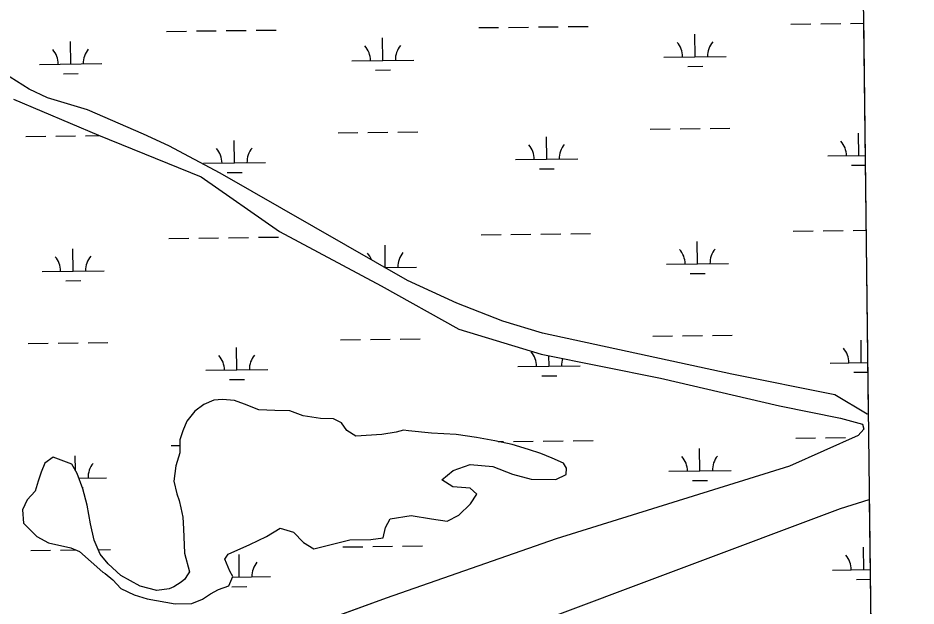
# Model space of a CAD drawing. Extents: x 3684037 to 3722149, y 433263 to 459021.
# Drawn here: x 3718483 to 3719927, y 451910 to 452854 of the extents above; entities that cross this region are included whole.
import ezdxf

# ---------------------------------------------------------------- set-up
doc = ezdxf.new("R2010")
doc.units = 0
for name, color, linetype in [('V-GRID-FRAM', 7, 'Continuous'), ('V-TOPO-SHOR', 7, 'Continuous'), ('V-WETL-SWMP', 7, 'Continuous')]:
    doc.layers.add(name, color=color, linetype=linetype)

msp = doc.modelspace()

# ---------------------------------------------------------------- linework, layer by layer
at = {"layer": 'V-GRID-FRAM'}
msp.add_lwpolyline([(3688058.9, 456858.9), (3719789.3, 457228.1), (3720008.8, 439046.9), (3688262.6, 438677.5), (3688058.9, 456858.9)], dxfattribs=at)
at = {"layer": 'V-TOPO-SHOR'}
for p, q in [((3718500.9, 452740.1), (3718370, 452822)), ((3718530.4, 452725.7), (3718500.9, 452740.1)), ((3718475.6, 452723.7), (3718612.4, 452666)), ((3718595, 452706.8), (3718530.4, 452725.7)), ((3718684.7, 452667.4), (3718595, 452706.8)), ((3718612.4, 452666), (3718777.4, 452598.9)), ((3718725.5, 452649), (3718684.7, 452667.4)), ((3718808, 452605), (3718725.5, 452649)), ((3719109.4, 452432.3), (3718808, 452605)), ((3718777.4, 452598.9), (3718903.3, 452511.4)), ((3718903.3, 452511.4), (3719067.1, 452424.1)), ((3719188.3, 452396.2), (3719109.4, 452432.3)), ((3719067.1, 452424.1), (3719191.7, 452354.1)), ((3719262.2, 452367.3), (3719188.3, 452396.2)), ((3719326.4, 452347.8), (3719262.2, 452367.3)), ((3719191.7, 452354.1), (3719324.2, 452314.4)), ((3719630.7, 452281.8), (3719326.4, 452347.8)), ((3719324.2, 452314.4), (3719515.8, 452275.5)), ((3719515.8, 452275.5), (3719707.2, 452231)), ((3719796.3, 452249), (3719630.7, 452281.8)), ((3718811.9, 452241.5), (3718797.9, 452240.4)), ((3718831, 452239.9), (3718811.9, 452241.5)), ((3719848, 452217.8), (3719796.3, 452249)), ((3718781.8, 452233.1), (3718767.2, 452222.6)), ((3718797.9, 452240.4), (3718781.8, 452233.1)), ((3718847.4, 452233.8), (3718831, 452239.9)), ((3718870.1, 452224.6), (3718847.4, 452233.8)), ((3719707.2, 452231), (3719805.2, 452211.6)), ((3718767.2, 452222.6), (3718754.3, 452206.4)), ((3718896.1, 452223.6), (3718870.1, 452224.6)), ((3718919.9, 452223), (3718896.1, 452223.6)), ((3718941.6, 452215), (3718919.9, 452223)), ((3718969.1, 452210.7), (3718941.6, 452215)), ((3719849.8, 452218.1), (3719848, 452217.8)), ((3718754.3, 452206.4), (3718747.8, 452190.9)), ((3718990, 452210.2), (3718969.1, 452210.7)), ((3719003.2, 452203.9), (3718990, 452210.2)), ((3719011.9, 452191.7), (3719003.2, 452203.9)), ((3719805.2, 452211.6), (3719840.7, 452201.6)), ((3719840.7, 452201.6), (3719842.5, 452193.5)), ((3718747.8, 452190.9), (3718743.1, 452176.7)), ((3719026.1, 452182.4), (3719011.9, 452191.7)), ((3719068, 452185.3), (3719026.1, 452182.4)), ((3719090.9, 452188.7), (3719068, 452185.3)), ((3719102.8, 452192.3), (3719090.9, 452188.7)), ((3719110.6, 452191), (3719102.8, 452192.3)), ((3719147.8, 452187.4), (3719110.6, 452191)), ((3719187.6, 452184.9), (3719147.8, 452187.4)), ((3719220.2, 452180.2), (3719187.6, 452184.9)), ((3719833.6, 452183.7), (3719723.3, 452134)), ((3719842.5, 452193.5), (3719833.6, 452183.7)), ((3718743.1, 452176.7), (3718743.4, 452155.7)), ((3719249.5, 452174.8), (3719220.2, 452180.2)), ((3719277.2, 452169), (3719249.5, 452174.8)), ((3718743.4, 452155.7), (3718736.8, 452134.5)), ((3719303.7, 452161.1), (3719277.2, 452169)), ((3719323.5, 452154.4), (3719303.7, 452161.1)), ((3718539.8, 452148.8), (3718526.2, 452138.9)), ((3718569.8, 452137.4), (3718539.8, 452148.8)), ((3719341.5, 452147.3), (3719323.5, 452154.4)), ((3719360.1, 452138.9), (3719341.5, 452147.3)), ((3718526.2, 452138.9), (3718520.1, 452124.7)), ((3718578.2, 452122.6), (3718569.8, 452137.4)), ((3718736.8, 452134.5), (3718733.7, 452110.4)), ((3719164.1, 452112.5), (3719182.8, 452127.2)), ((3719182.8, 452127.2), (3719209.8, 452136.8)), ((3719209.8, 452136.8), (3719246.6, 452133.9)), ((3719246.6, 452133.9), (3719277.8, 452121.6)), ((3719723.3, 452134), (3719347.9, 452017.6)), ((3719365, 452131.1), (3719360.1, 452138.9)), ((3719364.4, 452121.1), (3719365, 452131.1)), ((3718520.1, 452124.7), (3718515.4, 452110.1)), ((3718587.4, 452097.9), (3718578.2, 452122.6)), ((3719182.1, 452101), (3719164.1, 452112.5)), ((3719277.8, 452121.6), (3719308, 452113.3)), ((3719308, 452113.3), (3719347.6, 452112.8)), ((3719347.6, 452112.8), (3719364.4, 452121.1)), ((3718515.4, 452110.1), (3718510.8, 452094.2)), ((3718594, 452071.7), (3718587.4, 452097.9)), ((3718733.7, 452110.4), (3718738.6, 452090)), ((3719209.8, 452099), (3719182.1, 452101)), ((3719220.8, 452089), (3719209.8, 452099)), ((3718510.8, 452094.2), (3718498, 452080.1)), ((3718738.6, 452090), (3718742.2, 452079.3)), ((3719210.6, 452073.8), (3719220.8, 452089)), ((3718498, 452080.1), (3718490.4, 452064.3)), ((3718599.8, 452041.4), (3718594, 452071.7)), ((3718742.2, 452079.3), (3718745, 452067.5)), ((3719191.8, 452055.6), (3719210.6, 452073.8)), ((3719805.1, 452066.3), (3719851.5, 452080.9)), ((3718490.4, 452064.3), (3718492.1, 452042.5)), ((3718745, 452067.5), (3718748, 452052.2)), ((3719081.5, 452049.6), (3719115.3, 452055.2)), ((3719115.3, 452055.2), (3719147.8, 452049.4)), ((3719146.8, 451819.7), (3719805.1, 452066.3)), ((3719173.2, 452045.7), (3719191.8, 452055.6)), ((3718492.1, 452042.5), (3718503.1, 452031.2)), ((3718605.6, 452015.4), (3718599.8, 452041.4)), ((3718748, 452052.2), (3718749.3, 452033.8)), ((3719074, 452035.9), (3719081.5, 452049.6)), ((3719147.8, 452049.4), (3719173.2, 452045.7)), ((3718503.1, 452031.2), (3718513.5, 452021.1)), ((3718749.3, 452033.8), (3718750.9, 451994.4)), ((3718882.7, 452021.3), (3718904.4, 452034.7)), ((3718904.4, 452034.7), (3718926.1, 452028.3)), ((3718926.1, 452028.3), (3718942.1, 452011.5)), ((3719070.1, 452019.2), (3719074, 452035.9)), ((3718513.5, 452021.1), (3718531.9, 452010.8)), ((3718531.9, 452010.8), (3718567.8, 452003.2)), ((3718615.4, 451992.6), (3718605.6, 452015.4)), ((3718855.8, 452008.2), (3718882.7, 452021.3)), ((3718942.1, 452011.5), (3718958.6, 452001.3)), ((3718986.4, 452008.5), (3719016.3, 452015.9)), ((3719016.3, 452015.9), (3719050.3, 452016.3)), ((3719050.3, 452016.3), (3719070.1, 452019.2)), ((3719347.9, 452017.6), (3719074.9, 451922.1)), ((3718567.8, 452003.2), (3718581.7, 451997.2)), ((3718581.7, 451997.2), (3718619.3, 451963.8)), ((3718820.7, 451992.9), (3718855.8, 452008.2)), ((3718958.6, 452001.3), (3718986.4, 452008.5)), ((3718628.1, 451977.2), (3718615.4, 451992.6)), ((3718750.9, 451994.4), (3718758.7, 451964.5)), ((3718815.7, 451984.6), (3718820.7, 451992.9)), ((3718823.7, 451965.4), (3718815.7, 451984.6)), ((3718648.6, 451958.7), (3718628.1, 451977.2)), ((3718619.3, 451963.8), (3718623.4, 451961.7)), ((3718623.4, 451961.7), (3718635.6, 451951.8)), ((3718679.7, 451941.6), (3718648.6, 451958.7)), ((3718751.3, 451952.7), (3718745.1, 451947.8)), ((3718754.4, 451957.8), (3718751.3, 451952.7)), ((3718758.7, 451964.5), (3718754.4, 451957.8)), ((3718822.1, 451941.8), (3718828.6, 451956.9)), ((3718828.6, 451956.9), (3718823.7, 451965.4)), ((3718635.6, 451951.8), (3718648.2, 451937.9)), ((3718706, 451934.7), (3718679.7, 451941.6)), ((3718733.6, 451940.4), (3718726.3, 451937)), ((3718745.1, 451947.8), (3718733.6, 451940.4)), ((3718805.1, 451936), (3718822.1, 451941.8)), ((3718648.2, 451937.9), (3718669.7, 451927.7)), ((3718669.7, 451927.7), (3718690.6, 451921.1)), ((3718726.3, 451937), (3718706, 451934.7)), ((3718779.7, 451920.3), (3718792.4, 451928.9)), ((3718792.4, 451928.9), (3718805.1, 451936)), ((3718690.6, 451921.1), (3718735.9, 451912.9)), ((3718735.9, 451912.9), (3718762.7, 451913.5)), ((3718762.7, 451913.5), (3718779.7, 451920.3)), ((3719074.9, 451922.1), (3718846.7, 451839.2))]:
    msp.add_line(p, q, dxfattribs=at)
at = {"layer": 'V-WETL-SWMP'}
for p, q in [((3719842.1, 452856.9), (3719849.8, 452218.1)), ((3718721.8, 452832.8), (3718753.8, 452833.2)), ((3718769.8, 452833.4), (3718801.8, 452833.8)), ((3718817.8, 452834), (3718849.8, 452834.3)), ((3718865.8, 452834.5), (3718897.8, 452834.9)), ((3719223.6, 452838.7), (3719255.6, 452839.1)), ((3719271.6, 452839.2), (3719303.6, 452839.6)), ((3719319.6, 452839.8), (3719351.6, 452840.2)), ((3719367.6, 452840.4), (3719399.6, 452840.7)), ((3719725.5, 452844.5), (3719757.5, 452844.9)), ((3719773.5, 452845.1), (3719805.5, 452845.5)), ((3719821.5, 452845.6), (3719842.2, 452845.9)), ((3718500.9, 452740.1), (3718370, 452822)), ((3719069.7, 452786.1), (3719069.2, 452822.1)), ((3719571.5, 452792), (3719571.1, 452828)), ((3718567.8, 452780.3), (3718567.4, 452816.3)), ((3719521.5, 452791.4), (3719621.5, 452792.6)), ((3718517.8, 452779.7), (3718617.8, 452780.9)), ((3719019.7, 452785.6), (3719119.6, 452786.7)), ((3719559.7, 452776.4), (3719583.7, 452776.7)), ((3718556, 452764.7), (3718580, 452765)), ((3719057.8, 452770.6), (3719081.8, 452770.9)), ((3718530.4, 452725.7), (3718500.9, 452740.1)), ((3718595, 452706.8), (3718530.4, 452725.7)), ((3718684.7, 452667.4), (3718595, 452706.8)), ((3719499.5, 452675.7), (3719531.5, 452676.1)), ((3719547.5, 452676.3), (3719579.5, 452676.6)), ((3719595.5, 452676.8), (3719627.5, 452677.2)), ((3718495.7, 452664), (3718527.7, 452664.4)), ((3718543.7, 452664.6), (3718575.7, 452665)), ((3718591.7, 452665.1), (3718613.9, 452665.4)), ((3718725.5, 452649), (3718684.7, 452667.4)), ((3718997.6, 452669.9), (3719029.6, 452670.2)), ((3719045.6, 452670.4), (3719077.6, 452670.8)), ((3719093.6, 452671), (3719125.6, 452671.4)), ((3719333, 452627.3), (3719332.5, 452663.3)), ((3719834.8, 452633.2), (3719834.4, 452669.2)), ((3718808, 452605), (3718725.5, 452649)), ((3718831.1, 452621.5), (3718830.7, 452657.5)), ((3719784.8, 452632.6), (3719844.8, 452633.3)), ((3718781.1, 452620.9), (3718881.1, 452622.1)), ((3719283, 452626.8), (3719383, 452627.9)), ((3719823, 452617.6), (3719845, 452617.9)), ((3719109.4, 452432.3), (3718808, 452605)), ((3718819.3, 452605.9), (3718843.3, 452606.2)), ((3719321.1, 452611.8), (3719345.1, 452612)), ((3718773.6, 452500.7), (3718805.6, 452501.1)), ((3718821.6, 452501.3), (3718853.6, 452501.7)), ((3718869.6, 452501.9), (3718901.6, 452502.2)), ((3719227.5, 452506), (3719259.5, 452506.4)), ((3719275.5, 452506.6), (3719307.5, 452507)), ((3719323.5, 452507.1), (3719355.5, 452507.5)), ((3719371.5, 452507.7), (3719403.5, 452508.1)), ((3719729.4, 452511.9), (3719761.4, 452512.2)), ((3719777.4, 452512.4), (3719809.4, 452512.8)), ((3719825.4, 452513), (3719846.2, 452513.2)), ((3718725.6, 452500.2), (3718757.6, 452500.6)), ((3719073.5, 452453.5), (3719073.1, 452489.5)), ((3719575.4, 452459.3), (3719575, 452495.3)), ((3718571.6, 452447.7), (3718571.2, 452483.6)), ((3719525.4, 452458.7), (3719625.4, 452459.9)), ((3718521.7, 452447.1), (3718621.6, 452448.2)), ((3719072.5, 452453.5), (3719123.5, 452454.1)), ((3719563.6, 452443.8), (3719587.6, 452444)), ((3718559.8, 452432.1), (3718583.8, 452432.4)), ((3719188.3, 452396.2), (3719109.4, 452432.3)), ((3719262.2, 452367.3), (3719188.3, 452396.2)), ((3719326.4, 452347.8), (3719262.2, 452367.3)), ((3719630.7, 452281.8), (3719326.4, 452347.8)), ((3719503.3, 452343.1), (3719535.3, 452343.4)), ((3719551.3, 452343.6), (3719583.3, 452344)), ((3719599.3, 452344.2), (3719631.3, 452344.5)), ((3718499.6, 452331.4), (3718531.6, 452331.7)), ((3718547.6, 452331.9), (3718579.6, 452332.3)), ((3718595.6, 452332.5), (3718627.6, 452332.9)), ((3719001.5, 452337.2), (3719033.5, 452337.6)), ((3719049.5, 452337.8), (3719081.5, 452338.1)), ((3719097.5, 452338.3), (3719129.5, 452338.7)), ((3719838.7, 452300.5), (3719838.3, 452336.5)), ((3718835, 452288.8), (3718834.5, 452324.8)), ((3719336.8, 452294.7), (3719336.6, 452311.8)), ((3719788.7, 452299.9), (3719848.8, 452300.6)), ((3718785, 452288.3), (3718884.9, 452289.4)), ((3719286.8, 452294.1), (3719386.8, 452295.3)), ((3719826.9, 452285), (3719849, 452285.2)), ((3718823.1, 452273.3), (3718847.1, 452273.6)), ((3719325, 452279.1), (3719349, 452279.4)), ((3719796.3, 452249), (3719630.7, 452281.8)), ((3719848, 452217.8), (3719796.3, 452249)), ((3719849.8, 452218.1), (3719848, 452217.8)), ((3719255.1, 452173.7), (3719263.4, 452173.7)), ((3719279.4, 452173.9), (3719311.4, 452174.3)), ((3719327.4, 452174.5), (3719359.4, 452174.9)), ((3719375.4, 452175.1), (3719407.4, 452175.4)), ((3719733.3, 452179.2), (3719765.3, 452179.6)), ((3719781.3, 452179.8), (3719813.3, 452180.1)), ((3718729.5, 452167.5), (3718743.3, 452167.7)), ((3719579.3, 452126.7), (3719578.8, 452162.7)), ((3718575.4, 452127.6), (3718575.1, 452151)), ((3719529.3, 452126.1), (3719629.3, 452127.3)), ((3718581, 452115.1), (3718625.5, 452115.6)), ((3719567.4, 452111.1), (3719591.4, 452111.4)), ((3718586.7, 452099.7), (3718587.7, 452099.7)), ((3719805.1, 452066.3), (3719851.5, 452080.9)), ((3719851.5, 452080.9), (3719906.3, 447540.4)), ((3719146.8, 451819.7), (3719805.1, 452066.3)), ((3718503.5, 451998.7), (3718535.5, 451999.1)), ((3718551.5, 451999.3), (3718576.2, 451999.6)), ((3718612.2, 452000), (3718631.5, 452000.2)), ((3719005.3, 452004.6), (3719037.3, 452004.9)), ((3719053.3, 452005.1), (3719085.3, 452005.5)), ((3719101.3, 452005.7), (3719133.3, 452006)), ((3719842.6, 451967.9), (3719842.2, 452003.9)), ((3718838.8, 451956.2), (3718838.4, 451992.2)), ((3719792.6, 451967.3), (3719852.8, 451968)), ((3718828.2, 451956.1), (3718888.8, 451956.8)), ((3719830.8, 451952.3), (3719853, 451952.6)), ((3718827, 451940.6), (3718851, 451940.9))]:
    msp.add_line(p, q, dxfattribs=at)
for points in [[(3718475.6, 452723.7), (3718612.4, 452666), (3718777.4, 452598.9), (3718903.3, 452511.4), (3719067.1, 452424.1), (3719191.7, 452354.1), (3719324.2, 452314.4), (3719515.8, 452275.5), (3719707.2, 452231), (3719805.2, 452211.6), (3719840.7, 452201.6), (3719842.5, 452193.5), (3719833.6, 452183.7), (3719723.3, 452134), (3719347.9, 452017.6), (3719074.9, 451922.1), (3718846.7, 451839.2), (3718790.4, 451818.6), (3718737.6, 451818.5), (3718683.1, 451815), (3718650.3, 451825.4), (3718584.2, 451851.5), (3718406.4, 451906.1)], [(3718751.3, 451952.7), (3718745.1, 451947.8), (3718733.6, 451940.4), (3718726.3, 451937), (3718706, 451934.7), (3718679.7, 451941.6), (3718648.6, 451958.7), (3718628.1, 451977.2), (3718615.4, 451992.6), (3718605.6, 452015.4), (3718599.8, 452041.4), (3718594, 452071.7), (3718587.4, 452097.9), (3718578.2, 452122.6), (3718569.8, 452137.4), (3718539.8, 452148.8), (3718526.2, 452138.9), (3718520.1, 452124.7), (3718515.4, 452110.1), (3718510.8, 452094.2), (3718498, 452080.1), (3718490.4, 452064.3), (3718492.1, 452042.5), (3718503.1, 452031.2), (3718513.5, 452021.1), (3718531.9, 452010.8), (3718567.8, 452003.2), (3718581.7, 451997.2), (3718619.3, 451963.8), (3718623.4, 451961.7), (3718635.6, 451951.8), (3718648.2, 451937.9), (3718669.7, 451927.7), (3718690.6, 451921.1), (3718735.9, 451912.9), (3718762.7, 451913.5), (3718779.7, 451920.3), (3718792.4, 451928.9), (3718805.1, 451936), (3718822.1, 451941.8), (3718828.6, 451956.9), (3718823.7, 451965.4), (3718815.7, 451984.6), (3718820.7, 451992.9), (3718855.8, 452008.2), (3718882.7, 452021.3), (3718904.4, 452034.7), (3718926.1, 452028.3), (3718942.1, 452011.5), (3718958.6, 452001.3), (3718986.4, 452008.5), (3719016.3, 452015.9), (3719050.3, 452016.3), (3719070.1, 452019.2), (3719074, 452035.9), (3719081.5, 452049.6), (3719115.3, 452055.2), (3719147.8, 452049.4), (3719173.2, 452045.7), (3719191.8, 452055.6), (3719210.6, 452073.8), (3719220.8, 452089), (3719209.8, 452099), (3719182.1, 452101), (3719164.1, 452112.5), (3719182.8, 452127.2), (3719209.8, 452136.8), (3719246.6, 452133.9), (3719277.8, 452121.6), (3719308, 452113.3), (3719347.6, 452112.8), (3719364.4, 452121.1), (3719365, 452131.1), (3719360.1, 452138.9), (3719341.5, 452147.3), (3719323.5, 452154.4), (3719303.7, 452161.1), (3719277.2, 452169), (3719249.5, 452174.8), (3719220.2, 452180.2), (3719187.6, 452184.9), (3719147.8, 452187.4), (3719110.6, 452191), (3719102.8, 452192.3), (3719090.9, 452188.7), (3719068, 452185.3), (3719026.1, 452182.4), (3719011.9, 452191.7), (3719003.2, 452203.9), (3718990, 452210.2), (3718969.1, 452210.7), (3718941.6, 452215), (3718919.9, 452223), (3718896.1, 452223.6), (3718870.1, 452224.6), (3718847.4, 452233.8), (3718831, 452239.9), (3718811.9, 452241.5), (3718797.9, 452240.4), (3718781.8, 452233.1), (3718767.2, 452222.6)], [(3718767.2, 452222.6), (3718754.3, 452206.4), (3718747.8, 452190.9), (3718743.1, 452176.7), (3718743.4, 452155.7), (3718736.8, 452134.5), (3718733.7, 452110.4), (3718738.6, 452090), (3718742.2, 452079.3), (3718745, 452067.5), (3718748, 452052.2), (3718749.3, 452033.8), (3718750.9, 451994.4), (3718758.7, 451964.5), (3718754.4, 451957.8), (3718751.3, 451952.7)]]:
    msp.add_lwpolyline(points, dxfattribs=at)
for centre, start, end in [((3719014.4, 452786), 359.8949, 41.4385), ((3719124.9, 452787.3), 139.8949, 181.4385), ((3719516.3, 452791.8), 359.8949, 41.4385), ((3719626.8, 452793.1), 139.8949, 181.4385), ((3718512.5, 452780.1), 359.8949, 41.4385), ((3718623, 452781.4), 139.8949, 181.4385), ((3719277.7, 452627.2), 359.8949, 41.4385), ((3719388.2, 452628.5), 139.8949, 181.4385), ((3719779.6, 452633), 359.8949, 41.4385), ((3718775.8, 452621.3), 359.8949, 41.4385), ((3718886.3, 452622.6), 139.8949, 181.4385), ((3719018.3, 452453.3), 20.3705, 41.4385), ((3719128.8, 452454.6), 139.8949, 181.4385), ((3719520.2, 452459.2), 359.8949, 41.4385), ((3719630.6, 452460.4), 139.8949, 181.4385), ((3718516.4, 452447.5), 359.8949, 41.4385), ((3718626.9, 452448.8), 139.8949, 181.4385), ((3719281.6, 452294.5), 359.8949, 41.4385), ((3719783.5, 452300.4), 359.8949, 41.4385), ((3718779.7, 452288.7), 359.8949, 41.4385), ((3718890.2, 452290), 139.8949, 181.4385), ((3719392.1, 452295.8), 160.868, 181.4385), ((3719524, 452126.5), 359.8949, 41.4385), ((3719634.5, 452127.8), 139.8949, 181.4385), ((3718630.8, 452116.1), 139.8949, 181.4385), ((3719787.3, 451967.7), 359.8949, 41.4385), ((3718894.1, 451957.3), 139.8949, 181.4385)]:
    msp.add_arc(centre, 35.2, start, end, dxfattribs=at)

doc.saveas('drawing.dxf')
